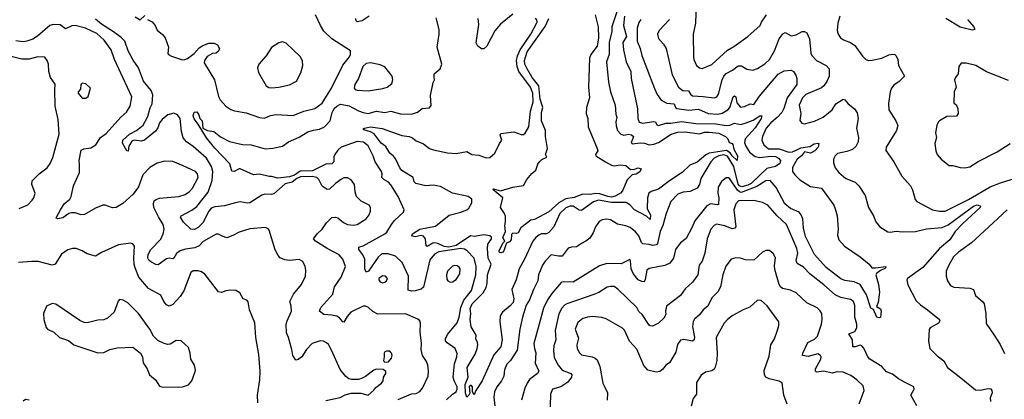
# Model space of a CAD drawing. Extents: x 1246230 to 1426786, y 660032 to 763141.
# Tile 335 of 566: x 1356986 to 1365151, y 693182 to 696335. Entities that reach past the tile are written whole.
import ezdxf

# ---------------------------------------------------------------- set-up
doc = ezdxf.new("R2010")
doc.units = 0

msp = doc.modelspace()

# ---------------------------------------------------------------- linework, layer by layer
at = {"layer": '0CON10XD'}
for points in [[(1361959.7, 696465), (1361897.9, 696275), (1361896.1, 696235), (1361874.3, 696145), (1361874.1, 696045.9), (1361853.3, 695985), (1361868.9, 695815), (1361884.6, 695734.6), (1361923.5, 695625), (1361930.6, 695550.6), (1361938.5, 695525), (1361930.4, 695485), (1361932.8, 695452.8), (1361943.1, 695415), (1361970, 695385), (1361995, 695376.3), (1362035, 695384.7), (1362059, 695379), (1362077.5, 695365), (1362071.7, 695348.3), (1362057.3, 695315), (1362064.8, 695304.8), (1362131.8, 695311.8), (1362168.8, 695308.8), (1362205.5, 695295.5), (1362245, 695300), (1362285, 695315.8), (1362388.2, 695385), (1362445, 695400.4), (1362505, 695401.9), (1362625, 695387.7), (1362665, 695399.1), (1362705, 695401.5), (1362785, 695391.5), (1362839.2, 695365), (1362858, 695345), (1362870, 695315), (1362895, 695306), (1362898.9, 695298.9), (1362908, 695258), (1362937.9, 695205), (1362935, 695166.2), (1362895, 695202.8), (1362878.8, 695228.8), (1362847.4, 695247.4), (1362704.7, 695225.3), (1362675, 695212.3), (1362605, 695152.3), (1362544.4, 695125.6), (1362480.8, 695065), (1362375, 694997.4), (1362284.3, 694925.7), (1362222, 694908), (1362204, 694895), (1362191.6, 694855), (1362189.7, 694765), (1362216.6, 694715), (1362215, 694676.2), (1362185, 694703.2), (1362085, 694755.3), (1362046.4, 694796.4), (1362015.2, 694815.2), (1361895, 694816.5), (1361785, 694835.7), (1361745, 694820.8), (1361645, 694751.2), (1361625, 694752.1), (1361575, 694785.2), (1361552, 694785), (1361515, 694772.3), (1361464.2, 694725), (1361415.5, 694615), (1361373.8, 694566.2), (1361355, 694555.3), (1361314.6, 694555.4), (1361291.2, 694545), (1361265.4, 694524.6), (1361241.9, 694495), (1361173.5, 694346.5), (1361128.8, 694265), (1361103.5, 694175), (1361067, 694095), (1361082.8, 694015), (1361077.4, 693985), (1361055, 693957.5), (1360989.4, 693905), (1360971.1, 693875), (1360967.7, 693825), (1360986.3, 693676.3), (1360975, 693618), (1360917.8, 693552.2), (1360821.9, 693335), (1360768.8, 693255), (1360755, 693220), (1360741.2, 693245), (1360740.8, 693285), (1360729.2, 693299.2), (1360714.6, 693285), (1360718.3, 693231.7), (1360712.1, 693215), (1360695, 693198.5), (1360682.9, 693232.9), (1360680.9, 693305), (1360705.6, 693365), (1360697.8, 693445), (1360762.7, 693557.3), (1360781.1, 693605), (1360785.3, 693635.3), (1360783.3, 693655), (1360768.9, 693685), (1360771.1, 693715), (1360730.4, 693785), (1360721.9, 693845), (1360726.7, 693895), (1360721.1, 693935), (1360738, 693975), (1360828.9, 694065), (1360855, 694110.4), (1360864.1, 694145), (1360865.5, 694215), (1360895.9, 694305), (1360871.6, 694355), (1360864.9, 694435.1), (1360869.8, 694470.2), (1360898.5, 694515), (1360898.8, 694528.8), (1360885, 694540), (1360835, 694546.7), (1360755.3, 694534.7), (1360725, 694539.8), (1360605, 694459.7), (1360545, 694445.3), (1360505, 694451.7), (1360455, 694477.1), (1360427.8, 694482.2), (1360411, 694479), (1360365, 694450.8), (1360357.3, 694457.3), (1360351.5, 694515), (1360335, 694536.5), (1360315, 694542.7), (1360265, 694531.9), (1360245, 694535.8), (1360238.1, 694545), (1360242.9, 694555), (1360305, 694596.2), (1360435, 694618.9), (1360548.4, 694711.6), (1360644.7, 694735.2), (1360694.3, 694755), (1360710.8, 694769.2), (1360735.4, 694814.6), (1360734.5, 694845), (1360705.8, 694865), (1360575, 694894.3), (1360475, 694948.8), (1360415, 694960.4), (1360355, 694955.8), (1360272, 694975), (1360258.8, 694988.8), (1360250.4, 695025), (1360155, 695081.7), (1360137.8, 695105), (1360105.7, 695175.7), (1360085, 695201.8), (1360055.6, 695225), (1360021.3, 695281.3), (1359985, 695308.9), (1359925.7, 695385.7), (1359895, 695402.8), (1359838.8, 695418.8), (1359832.5, 695425), (1359845, 695433.8), (1359895, 695445.6), (1359990.9, 695430.9), (1360155, 695372.5), (1360215, 695365.5), (1360245, 695352.2), (1360275, 695329.5), (1360335, 695303.1), (1360385, 695265.7), (1360417.5, 695255), (1360535, 695229.2), (1360605, 695224.2), (1360695, 695239.2), (1360735, 695216), (1360795, 695209.2), (1360855, 695188.6), (1360885, 695191.2), (1360925.8, 695225), (1360965, 695307.5), (1360985.8, 695334.2), (1360970.8, 695375), (1360975, 695390), (1361085, 695402), (1361145, 695381.5), (1361165, 695381.9), (1361177.7, 695392.3), (1361208.5, 695445), (1361222.1, 695575), (1361243.1, 695653.1), (1361240.8, 695725), (1361223.2, 695775), (1361124.3, 695905), (1361110.9, 695945), (1361104.8, 695994.8), (1361114.1, 696035), (1361137.6, 696085), (1361225, 696214), (1361277.9, 696315), (1361275, 696333.8), (1361265, 696347.1)], [(1362597.3, 696465), (1362589.5, 696305), (1362570, 696215), (1362573.2, 696023.2), (1362575.8, 696005), (1362600, 695955), (1362623.8, 695933.8), (1362645, 695930.4), (1362725, 695963.3), (1362855, 696082.2), (1362908.8, 696111.2), (1363024.6, 696195.4), (1363127.5, 696285), (1363137.1, 696315), (1363180, 696375)], [(1360125, 693180.6), (1360235, 693226.5), (1360275, 693230), (1360305, 693246), (1360325.4, 693274.6), (1360374.4, 693375), (1360377.1, 693415), (1360370, 693465), (1360358.6, 693495), (1360325.5, 693545), (1360315.5, 693595), (1360317.3, 693645), (1360307.1, 693742.9), (1360311.2, 693815), (1360303.3, 693835), (1360288.6, 693848.6), (1360185, 693890.5), (1359955, 693890), (1359915, 693910), (1359878.8, 693945), (1359855, 693954.4), (1359835, 693954.5), (1359733.3, 693905), (1359701.5, 693868.5), (1359675, 693821.4), (1359665, 693824.4), (1359637.2, 693857.3), (1359615, 693871.8), (1359575, 693881.9), (1359507.4, 693887.4), (1359473.8, 693915), (1359484, 693945), (1359581.9, 694055), (1359595.8, 694115), (1359653.3, 694195), (1359687.8, 694285), (1359666.7, 694345), (1359635, 694381.1), (1359534.8, 694434.8), (1359440, 694495), (1359423.8, 694515), (1359453.3, 694556.7), (1359495.7, 694595), (1359531.4, 694648.6), (1359575, 694690.8), (1359604.3, 694695.7), (1359625, 694689.2), (1359670.6, 694650.6), (1359705, 694634.4), (1359755, 694628.6), (1359785, 694632.9), (1359859.8, 694680.2), (1359884.3, 694715), (1359895.6, 694745), (1359894.2, 694774.2), (1359885, 694793.3), (1359817.9, 694827.9), (1359780, 694865), (1359769.2, 694905), (1359763.8, 694965), (1359733.8, 695005), (1359705, 695020.8), (1359675, 695022.5), (1359655, 695011.4), (1359605, 694974.2), (1359555, 694925.7), (1359537, 694923), (1359495, 694951.9), (1359468.1, 695008.1), (1359449.2, 695025), (1359411.3, 695031.3), (1359315, 695028.6), (1359285, 695014.8), (1359245.9, 694984.1), (1359187.9, 694972.1), (1359095, 694888.2), (1359075, 694882.7), (1359020, 694885), (1358995, 694877.8), (1358895, 694813.5), (1358875, 694810.5), (1358815, 694821.2), (1358775, 694814.6), (1358685, 694790), (1358605, 694781.1), (1358575, 694768.9), (1358553.9, 694745), (1358505, 694646.9), (1358465, 694607.5), (1358435, 694591.5), (1358406, 694595), (1358345, 694652), (1358320, 694695), (1358326.2, 694705), (1358415, 694753.5), (1358456.1, 694783.9), (1358548, 694902), (1358581.8, 694998.2), (1358588.7, 695075), (1358577.7, 695115), (1358535, 695184.5), (1358425, 695282.5), (1358370.7, 695320.7), (1358342.2, 695352.2), (1358327.3, 695407.3), (1358317.2, 695515), (1358295.4, 695545), (1358265, 695557.4), (1358215, 695545.4), (1358167.5, 695505), (1358145, 695479.2), (1358132.4, 695437.6), (1358111.6, 695408.4), (1358021.2, 695335), (1357995, 695324.3), (1357935, 695334.3), (1357915, 695324.3), (1357890, 695285), (1357885, 695243.8), (1357874.4, 695244.4), (1357840, 695310), (1357842.4, 695335), (1357897.5, 695385), (1357955, 695415.3), (1358010.4, 695459.6), (1358048.6, 695531.4), (1358068.6, 695601.4), (1358084.6, 695635), (1358090.7, 695709.3), (1358077.3, 695747.3), (1358011.8, 695825), (1357971.3, 695935), (1357927.8, 695997.8), (1357885.6, 696075), (1357859.5, 696155), (1357826.6, 696186.6), (1357765, 696234.7), (1357665, 696295.9), (1357615, 696337.7)], [(1357945, 696357.5), (1357985, 696332.5), (1358025, 696370)], [(1358046.7, 696336.7), (1358085, 696316.2), (1358108.6, 696285), (1358125, 696248.8), (1358170.9, 696210.9), (1358192.8, 696182.8), (1358221.5, 696105), (1358215.8, 696055), (1358221.2, 696045), (1358245, 696032.9), (1358335, 696002.2), (1358355, 696002.9), (1358377.2, 696012.7), (1358431.9, 696055), (1358475, 696101.9), (1358505, 696120.8), (1358555, 696140), (1358599.3, 696139.3), (1358626.7, 696126.7), (1358642.5, 696095), (1358635, 696073.3), (1358615, 696056.2), (1358585, 696052.5), (1358541.8, 696028.2), (1358517.9, 695995), (1358516.9, 695975), (1358601.5, 695835), (1358635.5, 695695.5), (1358647.6, 695667.6), (1358695, 695616), (1358738.3, 695588.3), (1358767.3, 695577.3), (1358865, 695561.4), (1358975, 695521.4), (1359015, 695517.5), (1359065, 695538.6), (1359112.1, 695547.9), (1359255, 695540), (1359343.3, 695575), (1359432.6, 695597.4), (1359495, 695642), (1359571.9, 695765), (1359665, 695957.5), (1359722.5, 696025), (1359730, 696045), (1359730, 696075), (1359574, 696175), (1359508.1, 696238.1), (1359479.4, 696285), (1359438, 696375)], [(1360525, 693177.1), (1360575.4, 693224.6), (1360605, 693244.2), (1360615.4, 693265), (1360614.4, 693285), (1360587.9, 693335), (1360581.8, 693365), (1360592.8, 693477.2), (1360612.5, 693535), (1360613.2, 693563.2), (1360598.1, 693605), (1360530.9, 693650.9), (1360517.8, 693667.8), (1360516.5, 693685), (1360535, 693721.4), (1360613.4, 693816.6), (1360630, 693865), (1360644.7, 693945), (1360669.3, 694005), (1360732.8, 694085), (1360769.1, 694215), (1360772.7, 694285), (1360755.3, 694355.3), (1360697.5, 694415), (1360675, 694430), (1360644.3, 694434.3), (1360462.6, 694407.4), (1360425, 694387.9), (1360388.4, 694341.6), (1360336.1, 694113.9), (1360315, 694096.9), (1360265, 694081.5), (1360235, 694079.4), (1360208.3, 694088.3), (1360211.8, 694205), (1360158.9, 694318.9), (1360101.5, 694371.5), (1360041.1, 694391.1), (1359990.7, 694389.3), (1359959, 694361), (1359880, 694245), (1359858.8, 694238.8), (1359848.9, 694265), (1359849.1, 694345), (1359832, 694382), (1359798.9, 694425), (1359800, 694445), (1359835, 694456.5), (1360015, 694555.5), (1360030.1, 694569.9), (1360069.2, 694635), (1360093.6, 694666.4), (1360170, 694735), (1360173.8, 694755), (1360123.5, 694865), (1360063.6, 694963.6), (1360045, 694986), (1360006.8, 695006.8), (1359988.8, 695025), (1359992.5, 695055), (1359986.9, 695075), (1359933.6, 695155), (1359916.8, 695205), (1359875.7, 695285.7), (1359837.8, 695317.8), (1359785, 695322.3), (1359653.3, 695275), (1359625, 695251.5), (1359598.8, 695215), (1359592.5, 695195), (1359592.1, 695155), (1359575, 695137.5), (1359525, 695133.3), (1359415, 695079.6), (1359312.2, 695077.8), (1359265, 695044.5), (1359225, 695028.8), (1359127.4, 695017.4), (1359075, 695031.6), (1359055, 695031.3), (1358975, 695051.7), (1358925, 695047.1), (1358815, 695095.5), (1358805, 695095.6), (1358765, 695072.5), (1358745.5, 695075.5), (1358728.5, 695138.5), (1358605, 695266.7), (1358534.7, 695354.7), (1358466.4, 695466.4), (1358431.8, 695511.8), (1358424.6, 695535.4), (1358433.1, 695566.9), (1358455, 695570), (1358473.1, 695545), (1358480, 695515), (1358500.6, 695495), (1358503.9, 695433.9), (1358545, 695414), (1358595, 695406.2), (1358650.3, 695360.3), (1358725, 695324.2), (1358835, 695298.6), (1358905.9, 695295.9), (1359022.7, 695262.7), (1359085, 695268.8), (1359165, 695283.8), (1359215, 695321.2), (1359305, 695360), (1359375, 695402.5), (1359422.1, 695417.9), (1359471.2, 695425), (1359515, 695445.3), (1359562.3, 695495), (1359578.1, 695565), (1359595, 695597.5), (1359615, 695616.2), (1359647.1, 695632.9), (1359718.6, 695618.6), (1359795, 695577.2), (1359835, 695562.5), (1359875, 695556.5), (1359945, 695573.9), (1360015, 695564), (1360065, 695575.4), (1360145, 695553.6), (1360235, 695550), (1360283.8, 695566.2), (1360325, 695597.5), (1360385, 695603.3), (1360398.3, 695621.7), (1360392.5, 695705), (1360415.8, 695814.2), (1360426.2, 695835), (1360424, 695856), (1360424.3, 695885.7), (1360473, 695927), (1360486.7, 695965), (1360448.1, 696105), (1360465.6, 696215), (1360464.3, 696254.3), (1360440.5, 696350.5)], [(1359885, 696363.8), (1359825, 696326.2), (1359785, 696317.5), (1359777.5, 696325), (1359772.5, 696345)], [(1361075, 696379.2), (1360972.2, 696297.8), (1360927.6, 696242.4), (1360860, 696115), (1360835, 696093.3), (1360815, 696093.3), (1360785, 696113.3), (1360771.2, 696141.2), (1360794.4, 696295), (1360788.5, 696345)], [(1361757.9, 696375), (1361783.3, 696275), (1361787.5, 696185), (1361774.3, 696115.7), (1361723.6, 696046.4), (1361711.6, 696015), (1361703.4, 695775), (1361711.1, 695685), (1361686.2, 695605), (1361683.5, 695555), (1361697, 695513), (1361699.6, 695445), (1361776, 695264), (1361780, 695245), (1361760, 695215), (1361763.8, 695205), (1361844, 695154), (1361895, 695126), (1361915, 695122), (1361965, 695130), (1362012.3, 695122.3), (1362051.7, 695091.7), (1362085, 695093.5), (1362115, 695105.5), (1362140, 695095), (1362128.6, 695071.4), (1362097.8, 695052.2), (1362066.7, 695045), (1362025, 695003.3), (1361985, 694913.3), (1361968.8, 694895), (1361925, 694869.8), (1361895, 694861.5), (1361864.5, 694865), (1361797.3, 694887.3), (1361765, 694890.2), (1361715, 694881.7), (1361655.3, 694884.7), (1361585, 694858.2), (1361515, 694847.6), (1361457.2, 694812.8), (1361375, 694740), (1361255, 694676.2), (1361225, 694668.8), (1361143.3, 694605), (1361120, 694565), (1361105, 694560), (1361075, 694562.5), (1361065, 694550), (1361062.7, 694507.3), (1361049.4, 694490.6), (1361022, 694478), (1361014.2, 694455.8), (1361002, 694415), (1360992, 694405), (1360975, 694397.1), (1360965, 694402), (1360961.9, 694415), (1360992.5, 694477.5), (1361008.8, 694495), (1360993.3, 694525), (1361014, 694575), (1361009.5, 694625), (1361015.6, 694655), (1361013.8, 694703.8), (1361006.2, 694726.2), (1360974.2, 694775), (1360993.8, 694855), (1360911.2, 694925), (1360915, 694930), (1360973.3, 694913.3), (1361075, 694942.5), (1361165, 694958.6), (1361191.9, 695008.1), (1361232.5, 695057.5), (1361265.3, 695085), (1361283.1, 695135), (1361297.1, 695155), (1361316.1, 695173.9), (1361357.5, 695192.5), (1361345.6, 695215.6), (1361362.4, 695265), (1361346.2, 695365), (1361346.2, 695415), (1361313.2, 695495), (1361314.5, 695565), (1361324.9, 695605), (1361302.5, 695675), (1361291.8, 695785), (1361235.7, 695855), (1361193.7, 695925), (1361174.2, 695965), (1361171.9, 695995), (1361195, 696068.9), (1361345, 696276.9), (1361375.2, 696345)], [(1362136.9, 696335), (1362119.5, 696310.5), (1362106.9, 696265), (1362106.2, 696155), (1362131.8, 696095), (1362145, 696036.7), (1362251.7, 695761.7), (1362272.5, 695712.5), (1362306.9, 695666.9), (1362352.1, 695642.1), (1362415, 695636.2), (1362423.8, 695605), (1362435, 695598), (1362534.2, 695584.2), (1362615, 695591.9), (1362695, 695556.3), (1362775, 695550.7), (1362812.1, 695557.9), (1362859.6, 695585), (1362874.3, 695605.7), (1362903.5, 695695), (1362915, 695700.8), (1362923.8, 695695), (1362933.3, 695645), (1362965, 695608), (1362997.6, 695612.4), (1363045, 695636.7), (1363075, 695631.4), (1363120.6, 695699.4), (1363275, 695880.8), (1363325, 695908.5), (1363385, 695915.6), (1363404, 695905), (1363423.4, 695873.4), (1363432.2, 695845), (1363431.1, 695795), (1363350, 695685), (1363323.3, 695596.7), (1363306.9, 695563.1), (1363269, 695521), (1363215, 695477.7), (1363177.8, 695435), (1363145.3, 695365), (1363140.7, 695335), (1363156.2, 695295), (1363195, 695263.3), (1363285, 695262.3), (1363365, 695235.3), (1363395, 695237.9), (1363425, 695250), (1363465, 695270), (1363537.6, 695282.4), (1363575, 695304.7), (1363605, 695310), (1363613.8, 695305), (1363607.1, 695275), (1363581.5, 695245), (1363545, 695226.9), (1363495, 695236.7), (1363469.1, 695205), (1363434.1, 695175.9), (1363394, 695106), (1363396.2, 695075), (1363415, 695045.9), (1363455.9, 695005), (1363545, 694949.6), (1363635.7, 694935.7), (1363736.4, 694795), (1363750, 694765), (1363765.5, 694705.5), (1363772.9, 694595), (1363768.5, 694545), (1363778.1, 694505), (1363825, 694452.9), (1363956.4, 694366.4), (1364031.2, 694305), (1364054, 694275), (1364084.1, 694274.1), (1364170, 694285), (1364165, 694272), (1364125, 694251.4), (1364092.5, 694227.5), (1364086, 694215), (1364108.1, 694135), (1364117, 694073), (1364106.7, 693985), (1364091.7, 693951.7), (1364124.3, 693934.3), (1364130, 693915), (1364125, 693861.2), (1364115, 693857.5), (1364094.4, 693864.4), (1364067, 693927), (1364045, 693940), (1364008.5, 694048.5), (1363956.9, 694135), (1363905, 694156.8), (1363827.6, 694167.6), (1363795, 694181.1), (1363675, 694275.3), (1363577.5, 694385), (1363501.9, 694535), (1363487.2, 694602.8), (1363480.6, 694679.4), (1363466.2, 694715), (1363449.3, 694735), (1363377.2, 694767.2), (1363331.6, 694805), (1363260.1, 694940.1), (1363208.8, 694998.8), (1363175, 694996.7), (1363099.7, 694950.3), (1362969.7, 694899.7), (1362955, 694904.9), (1362940, 694920), (1362875, 695011.8), (1362865, 695020), (1362845, 695020.6), (1362805, 694991.1), (1362779.2, 694945), (1362775.7, 694895), (1362785.2, 694854.8), (1362780, 694800), (1362774.1, 694795.9), (1362715, 694806.2), (1362685, 694790), (1362585.4, 694664.6), (1362560.9, 694605), (1362512, 694518), (1362465, 694482.5), (1362438.6, 694445), (1362424.5, 694425), (1362407.1, 694352.9), (1362376.9, 694313.1), (1362335, 694292.9), (1362205, 694267.1), (1362188, 694255), (1362174.4, 694175.6), (1362165, 694158.8), (1362145, 694159.2), (1362115, 694174.3), (1362075, 694227.5), (1362056, 694265), (1362051.4, 694331.4), (1362045, 694343.8), (1361973.1, 694306.9), (1361855, 694308.5), (1361795, 694290), (1361575.4, 694154.6), (1361495, 694158.5), (1361477.8, 694152.2), (1361398.2, 694061.8), (1361362.4, 694007.6), (1361331.2, 693938.8), (1361293.1, 693806.9), (1361250.4, 693645), (1361254.4, 693605), (1361266.9, 693566.9), (1361262.2, 693482.2), (1361290, 693415), (1361281.4, 693395), (1361215, 693345.6), (1361194.3, 693315.7), (1361176.2, 693275), (1361147.1, 693175)], [(1362001.3, 696365), (1361994.2, 696285), (1362017, 696195), (1361988.7, 696145), (1361993.2, 696085), (1362014.6, 695985), (1362053.1, 695905), (1362056.8, 695845), (1362110.9, 695595), (1362112.7, 695515), (1362123.5, 695483.5), (1362155, 695474.7), (1362245, 695490), (1362257.5, 695485), (1362270.4, 695460.4), (1362285, 695455.6), (1362344.1, 695475.9), (1362385, 695475.2), (1362475, 695488.6), (1362593.2, 695473.2), (1362759.2, 695469.3), (1362845.2, 695454.8), (1362875, 695457.6), (1362915, 695475.7), (1362965, 695463.3), (1363003.8, 695473.8), (1363069.1, 695500.9), (1363125, 695535.4), (1363140, 695535), (1363134.4, 695515), (1363085, 695435.3), (1363003.5, 695345), (1362998.2, 695315), (1363005, 695289.2), (1363038.9, 695235), (1363085, 695198.8), (1363125, 695189.4), (1363215, 695201.2), (1363255, 695198.7), (1363279.4, 695185), (1363296.5, 695166.5), (1363289.2, 695140.8), (1363254, 695115), (1363181.5, 695098.5), (1363052.2, 694975), (1363025, 694959.9), (1362975, 694945.1), (1362955, 694953.9), (1362945, 694967.8), (1362909.8, 695115), (1362855, 695201.5), (1362825, 695211.4), (1362785, 695204.9), (1362744.1, 695185), (1362718.2, 695155), (1362633.5, 695016.5), (1362622.7, 694965), (1362604.8, 694935.2), (1362545, 694908.8), (1362488.1, 694901.9), (1362445, 694885.6), (1362385, 694824), (1362346.7, 694725), (1362320.7, 694625), (1362298.9, 694575), (1362276.2, 694475), (1362266.3, 694463.7), (1362235, 694458.5), (1362205, 694468.8), (1362155, 694472.9), (1362142.7, 694485), (1362120, 694540), (1362092.7, 694572.7), (1362048.9, 694608.9), (1362013.6, 694623.6), (1361945, 694636.5), (1361885, 694671.1), (1361855, 694678.5), (1361816.9, 694673.1), (1361792.4, 694657.6), (1361762.2, 694615), (1361742.5, 694565), (1361715, 694521.2), (1361681.2, 694495), (1361645, 694476.7)], [(1362374.7, 696335.3), (1362288.6, 696245), (1362274.3, 696215), (1362285, 696178.8), (1362325, 696132), (1362346.7, 696095), (1362397.7, 695877.7), (1362450.6, 695775), (1362485, 695746.5), (1362532.4, 695742.4), (1362548.1, 695715), (1362565, 695702.9), (1362654.5, 695695.5), (1362745, 695684.4), (1362768.6, 695695), (1362780.9, 695715), (1362812.2, 695835), (1362826, 695865), (1362845, 695887.5), (1362896.5, 695915), (1362945, 695951.5), (1362972.6, 695952.6), (1363015, 695924.3), (1363065, 695916.2), (1363105, 695929.2), (1363165, 695969.1), (1363204.6, 696005), (1363246.5, 696075), (1363285, 696175.6), (1363315, 696217.5), (1363335, 696227.1), (1363385, 696199.4), (1363425, 696210), (1363475, 696236.7), (1363495, 696237.5), (1363515, 696225.8), (1363536.7, 696175), (1363547.8, 696057.8), (1363555, 696036), (1363595, 695995.8), (1363675, 695953.8), (1363698.8, 695925), (1363699.2, 695865), (1363679.6, 695820.4)], [(1363787.5, 696365), (1363770, 696305), (1363765.9, 696245.9), (1363774, 696215), (1363794, 696185), (1363816.8, 696166.8), (1363875.5, 696145.5), (1363910.7, 696120.7), (1363975, 696032), (1364002, 696005), (1364025, 695996.9), (1364055, 695998.5), (1364135, 696014.5), (1364195, 696043.1), (1364225, 696048.1), (1364244.3, 696044.3), (1364256, 696035), (1364269.4, 696005), (1364274.4, 695955), (1364323.8, 695865), (1364278.8, 695821.2), (1364235, 695791.2), (1364215, 695766.7), (1364204.2, 695734.2), (1364192.2, 695637.8), (1364194.4, 695585), (1364250.6, 695495), (1364267.5, 695455), (1364258, 695415), (1364172.5, 695275), (1364167.7, 695247.7), (1364235.3, 695155.3), (1364300.6, 695035), (1364373.7, 694953.7), (1364390.3, 694920.3), (1364411.2, 694841.2), (1364425, 694823.8), (1364555.6, 694755.6), (1364615, 694743.6), (1364660, 694745), (1364855, 694842.5), (1365035, 694946.9), (1365118.6, 694978.6), (1365342.1, 695047.9)], [(1364845, 696337.1), (1364900, 696275), (1364906.2, 696253.8), (1364885, 696248), (1364785, 696273.3), (1364665.3, 696345.3)], [(1358341.8, 695121.8), (1358255, 695156.9), (1358189.1, 695159.1), (1358127.4, 695142.6), (1358065, 695106.7), (1358008.1, 695045), (1357972.4, 694947.6), (1357926.2, 694885), (1357841.1, 694808.9), (1357785, 694774.2), (1357755, 694770.8), (1357695, 694794), (1357675, 694794), (1357615, 694770), (1357525, 694715.6), (1357495, 694713.1), (1357445, 694729.4), (1357415, 694731.1), (1357395, 694725.5), (1357345, 694689.6), (1357301.4, 694681.4), (1357290, 694685), (1357292, 694695), (1357325, 694756), (1357356, 694804), (1357400.8, 694845), (1357413.1, 694865), (1357433.5, 694955), (1357482.9, 695065), (1357482.1, 695132.1), (1357478.9, 695165), (1357495, 695250), (1357517.7, 695262.3), (1357575, 695270), (1357618.8, 695295), (1357656, 695355), (1357702, 695388), (1357824.2, 695525), (1357873, 695567), (1357902, 695615), (1357916, 695695), (1357772.5, 696005), (1357746.2, 696085), (1357687.6, 696165), (1357625, 696220), (1357532, 696265), (1357445, 696287.3), (1357417.7, 696282.3), (1357365, 696259.4), (1357322.2, 696292.2), (1357265.7, 696294.3), (1357235, 696287.5), (1357135, 696196.9), (1357095, 696173.2), (1357045, 696155.5), (1357015, 696151.8), (1356955, 696158.9)], [(1359075, 695768.1), (1359135, 695773.9), (1359225, 695793.1), (1359282.5, 695825), (1359317.4, 695892.6), (1359334.3, 695955), (1359331.2, 695991.2), (1359314, 696025), (1359195, 696140), (1359165, 696151.2), (1359135, 696143.3), (1359075, 696102.5), (1359031.2, 696035), (1358970, 695965), (1358958.8, 695935), (1358966.2, 695895), (1359031.2, 695785), (1359052.2, 695772.2), (1359075, 695768.1)], [(1356983.2, 694766.8), (1357055, 694796), (1357090, 694835), (1357103.9, 694856.1), (1357113.8, 694895), (1357087.5, 694965), (1357090, 694995), (1357148.8, 695055), (1357213.8, 695105), (1357239.7, 695140.3), (1357260.9, 695189.1), (1357314.5, 695385), (1357304.4, 695505), (1357280, 695615), (1357277, 695753), (1357279.3, 695799.3), (1357243.1, 695853.1), (1357227.5, 695905), (1357223.8, 695965), (1357213.3, 695995), (1357195, 696022.5), (1357136.4, 696026.4), (1357065, 696006.2), (1357005, 696006), (1356915, 696028)], [(1359875, 695744.4), (1359997.2, 695762.8), (1360033.3, 695775), (1360071.2, 695805), (1360081.2, 695835), (1360076, 695865), (1360015, 695942), (1359975, 695960), (1359895, 695976), (1359858.3, 695971.7), (1359832.5, 695945), (1359795.8, 695845), (1359766.2, 695795), (1359761.2, 695765), (1359767.5, 695755), (1359785, 695748), (1359875, 695744.4)], [(1365185, 695830), (1365005, 695900.8), (1364915, 695953.8), (1364835, 695974), (1364795, 695974), (1364773.5, 695945), (1364770, 695885), (1364746, 695855), (1364739.4, 695835), (1364751.2, 695775), (1364736.2, 695735), (1364732.5, 695645), (1364753.6, 695623.6), (1364766.2, 695595), (1364768.8, 695555), (1364755, 695532.5), (1364675, 695529.2), (1364615, 695494.4), (1364604.4, 695485), (1364592.7, 695457.3), (1364579.5, 695395), (1364588.6, 695355), (1364575.6, 695305), (1364583.3, 695245), (1364593.9, 695213.9), (1364627.5, 695175), (1364695, 695122.5), (1364725, 695122.5), (1364785, 695106.2), (1364825, 695104), (1364865, 695113.8), (1364933.6, 695156.4), (1365091.7, 695238.3), (1365201.2, 695305)], [(1357535, 695682.5), (1357553.6, 695696.4), (1357572.5, 695765), (1357535, 695802.5), (1357505, 695806.7), (1357492.5, 695795), (1357491.7, 695758.3), (1357470, 695735), (1357470, 695725), (1357503.9, 695683.9), (1357535, 695682.5)], [(1363679.6, 695820.4), (1363655.3, 695784.7), (1363635, 695767.3), (1363505, 695714.4), (1363478.5, 695685), (1363450, 695625), (1363463.1, 695555), (1363456.2, 695496.2), (1363472.5, 695475), (1363495, 695470.8), (1363578.1, 695491.9), (1363650, 695525), (1363722.9, 695585), (1363755, 695635.7), (1363815, 695675.8), (1363830.3, 695670.3), (1363855.8, 695635), (1363909.5, 695595), (1363930, 695560), (1363940.4, 695515), (1363925.6, 695435), (1363943.1, 695355), (1363939.1, 695320.9), (1363919.1, 695280.9), (1363892.9, 695257.1), (1363845, 695239.2), (1363767.9, 695222.1), (1363748, 695205), (1363734, 695175), (1363733.9, 695146.1), (1363748, 695105), (1363778, 695065), (1363838, 695015), (1363913.8, 694985), (1363945.5, 694955.5), (1363998.6, 694875), (1364026, 694775), (1364066.7, 694706.7), (1364085.7, 694655), (1364119.2, 694615), (1364185, 694573.1), (1364205, 694568.6), (1364255, 694578), (1364305, 694572.3), (1364415, 694575.4), (1364505, 694596.9), (1364635, 694607.5), (1364685, 694630), (1364896.3, 694785), (1364925, 694796), (1364949.3, 694789.3), (1364953.6, 694785), (1364950, 694775), (1364807.8, 694642.2), (1364745, 694575.6), (1364698.4, 694505), (1364613.5, 694435), (1364475, 694276.2), (1364349.2, 694185), (1364344.4, 694175), (1364352.4, 694132.4), (1364420.7, 694000.7), (1364455.7, 693965.7), (1364515.8, 693925.8), (1364613.3, 693845), (1364618, 693835), (1364606.2, 693815), (1364536.7, 693775), (1364528.3, 693761.7), (1364523.8, 693665), (1364533.3, 693605), (1364595, 693542), (1364650.9, 693500.9), (1364681.4, 693445), (1364790.9, 693360.9), (1364911.7, 693261.7), (1364955, 693257.3), (1365015, 693271.4), (1365039.2, 693269.2), (1365048.8, 693255), (1365050.8, 693235), (1365034.2, 693195), (1365036, 693165)], [(1359525, 693171.2), (1359645, 693196.2), (1359685, 693218.8), (1359735, 693232.5), (1359815, 693233.3), (1359875, 693217.5), (1359921.7, 693258.3), (1359938.8, 693281.2), (1359988, 693315), (1360000, 693335), (1360003.3, 693365), (1360022.5, 693395), (1360022.5, 693412.5), (1360000, 693430), (1359945, 693433.3), (1359922.5, 693425), (1359855, 693372), (1359825, 693356.7), (1359795, 693346.7), (1359737, 693347), (1359715, 693353.3), (1359691.4, 693371.4), (1359645, 693430), (1359575, 693583.8), (1359546.3, 693636.3), (1359530.7, 693650.7), (1359505, 693664.4), (1359477.6, 693667.6), (1359412.5, 693645), (1359363.3, 693595), (1359325, 693536), (1359295, 693513.8), (1359275, 693507.5), (1359252.5, 693545), (1359244.3, 693595), (1359214.3, 693695), (1359200, 693735), (1359196.2, 693805), (1359203.5, 693835), (1359239.6, 693915), (1359237.8, 693955), (1359225.6, 693995), (1359255.7, 694055), (1359324.3, 694135), (1359355.6, 694204.4), (1359360, 694255), (1359354, 694285), (1359335, 694326.7), (1359305, 694342), (1359225, 694334.2), (1359185, 694340.8), (1359145, 694356), (1359128.6, 694375), (1359105, 694423.3), (1359055.9, 694585.9), (1359047.3, 694597.3), (1359025, 694607.5), (1358893.4, 694596.6), (1358805, 694569.4), (1358755, 694541.4), (1358705, 694524), (1358665, 694536), (1358635, 694554), (1358615, 694554.3), (1358508.1, 694491.9), (1358473.3, 694456.7), (1358439.4, 694440.6), (1358361, 694429), (1358317.5, 694415), (1358287.6, 694392.4), (1358265, 694354), (1358255, 694349.2), (1358225, 694354.5), (1358205, 694349.1), (1358135, 694300), (1358115, 694301.9), (1358073.3, 694323.3), (1358056.7, 694336.7), (1358048.5, 694355), (1358052.3, 694385), (1358073.3, 694425), (1358158, 694512), (1358176.9, 694555), (1358185.4, 694595), (1358175.5, 694635), (1358136, 694696), (1358099.6, 694775), (1358095.5, 694804.5), (1358101.2, 694828.8), (1358117.8, 694842.2), (1358146.9, 694853.1), (1358305, 694865.8), (1358357.2, 694882.8), (1358393.4, 694906.6), (1358419.6, 694935), (1358465, 695023.8), (1358461.5, 695055), (1358443.1, 695075), (1358341.8, 695121.8)], [(1364425, 693126.7), (1364376.2, 693215), (1364404, 693265), (1364402.5, 693285), (1364325, 693324.2), (1364273.1, 693353.1), (1364225, 693391.7), (1364175, 693410.8), (1364134.4, 693455), (1364035, 693516.6), (1364018.8, 693535), (1363985.8, 693605.8), (1363970, 693625), (1363955, 693630.9), (1363915, 693616.5), (1363895, 693618), (1363891.6, 693675), (1363862, 693725), (1363912.5, 693745), (1363927.8, 693775), (1363927.5, 693805), (1363911.5, 693865), (1363910.9, 693960.9), (1363900.6, 693995), (1363875, 694012.2), (1363795, 694026.2), (1363748.3, 694048.3), (1363655, 694133.3), (1363541.2, 694221.2), (1363485, 694279.4), (1363435, 694309.4), (1363424.1, 694334.1), (1363439.6, 694395), (1363431.2, 694435), (1363345, 694634.2), (1363266.9, 694706.9), (1363190, 694795), (1363147.4, 694817.4), (1363075, 694833.8), (1362948.5, 694831.5), (1362925, 694806.2), (1362909.2, 694755), (1362925.7, 694614.3), (1362916.7, 694603.3), (1362895, 694598.2), (1362832.6, 694622.6), (1362765, 694635.4), (1362745, 694624.5), (1362717.3, 694595), (1362688.5, 694515), (1362667.5, 694395), (1362645, 694328.8), (1362621.9, 694295), (1362608.6, 694215), (1362565.6, 694155), (1362505, 694098.1), (1362465, 694044.4), (1362350, 693955), (1362342, 693915), (1362344, 693885), (1362328, 693855), (1362285, 693814.2), (1362235, 693790), (1362215, 693791.2), (1362205, 693798.8), (1362148.5, 693885), (1362121, 693911), (1362105, 693945.5), (1361947.4, 694097.4), (1361915, 694117.5), (1361885, 694120), (1361857.2, 694112.8), (1361789.8, 694070.2), (1361748.3, 694051.7), (1361524, 693975), (1361505, 693964.4), (1361481.3, 693938.7), (1361457.9, 693892.1), (1361427.2, 693752.8), (1361432.7, 693675), (1361415.5, 693625), (1361412.8, 693587.2), (1361419.5, 693529.5), (1361450.4, 693465), (1361485.6, 693425), (1361555.4, 693395.4), (1361564.2, 693384.2), (1361561.4, 693365), (1361531.4, 693325), (1361475, 693285.5), (1361405, 693265.7), (1361389.2, 693225), (1361381.5, 693035)], [(1365175, 694756.5), (1364985, 694576.9), (1364879.2, 694480.8), (1364772, 694405), (1364730.8, 694365), (1364690, 694295), (1364670, 694245), (1364668, 694205), (1364679.2, 694165), (1364705, 694128), (1364733.8, 694113.8), (1364865, 694104.3), (1364896.2, 694095), (1364913.2, 694043.2), (1364972.6, 693992.6), (1364984.3, 693975), (1364998.8, 693895), (1365000.9, 693810.9), (1365068, 693715), (1365117.1, 693637.1), (1365153.4, 693563.4)], [(1358961.7, 693151.7), (1358959.2, 693215), (1358977, 693343), (1358980, 693415), (1358970.6, 693555), (1358945.6, 693695), (1358936.1, 693816.1), (1358892.5, 693925), (1358880.7, 693990.7), (1358870, 694005), (1358840, 694015), (1358812.5, 694065), (1358780, 694085), (1358735, 694088.8), (1358695, 694083.3), (1358660.7, 694069.3), (1358635, 694073.3), (1358522.1, 694222.1), (1358495, 694240), (1358465, 694250), (1358425, 694250), (1358405, 694233.8), (1358346.9, 694083.1), (1358317.1, 694035), (1358255, 693970), (1358225, 693955.6), (1358205, 693965.6), (1358181.5, 693995), (1358156.6, 694046.6), (1358055, 694101.9), (1357973.8, 694195), (1357943.1, 694273.1), (1357936.7, 694305), (1357933.3, 694355), (1357939.2, 694455), (1357925, 694473.8), (1357905, 694480), (1357804.5, 694465.5), (1357665, 694400), (1357615, 694369.5), (1357545, 694390), (1357505, 694416), (1357455, 694433.8), (1357425, 694433.8), (1357385, 694423.8), (1357334.1, 694385.9), (1357280, 694305), (1357255, 694296.2), (1357140, 694325), (1357087, 694327), (1356975, 694318.1)], [(1361645, 694476.7), (1361605, 694449.4), (1361563.6, 694446.4), (1361535, 694436.9), (1361485, 694371.9), (1361455, 694370.4), (1361395, 694381.9), (1361345, 694328.6), (1361322.5, 694295), (1361289.6, 694215), (1361281.8, 694165), (1361246, 694094), (1361215, 694009.2), (1361186.8, 693965), (1361155.5, 693865), (1361134.6, 693765), (1361110.8, 693589.2), (1361057.5, 693505), (1361025.5, 693475), (1361007, 693427), (1361000, 693375), (1360982.7, 693335), (1360944, 693285), (1360924.7, 693245), (1360918.9, 693198.9), (1360927.3, 693127.3)], [(1363947.5, 693145), (1363990, 693255), (1363980, 693295), (1363928.8, 693345), (1363879.3, 693379.3), (1363815, 693408.6), (1363765, 693408.9), (1363725, 693398.8), (1363655, 693414.6), (1363595, 693406), (1363586.9, 693416.9), (1363585.6, 693435), (1363630, 693515), (1363633.6, 693533.6), (1363627.5, 693545), (1363605, 693558.8), (1363525, 693536.4), (1363478.8, 693545), (1363479.4, 693565), (1363521.1, 693655), (1363578.7, 693681.3), (1363601.8, 693705), (1363635.6, 693805), (1363641.9, 693845), (1363638.1, 693895), (1363625, 693918), (1363600.3, 693940.3), (1363513.7, 693983.7), (1363425, 694066.7), (1363377, 694087), (1363310.8, 694100.8), (1363295.6, 694115), (1363285, 694136.7), (1363249.3, 694259.3), (1363246.8, 694293.2), (1363254, 694356), (1363235, 694393.8), (1363205, 694418), (1363175, 694418), (1363145, 694404.2), (1363075, 694338.6), (1363005, 694341.1), (1362965, 694354.4), (1362925, 694358.1), (1362885, 694346), (1362841.7, 694288.3), (1362817.9, 694215), (1362797.5, 694115), (1362776, 694074), (1362725, 694024), (1362692.9, 693955), (1362655, 693924.3), (1362625, 693884.2), (1362583.2, 693846.8), (1362572.4, 693827.6), (1362565.5, 693785), (1362583.3, 693696.7), (1362580, 693675), (1362564.5, 693665.5), (1362495, 693679.5), (1362465.6, 693674.4), (1362442.4, 693637.6), (1362426.5, 693573.5), (1362403, 693533), (1362374.2, 693485.8), (1362343.8, 693465), (1362318.3, 693431.7), (1362295, 693413.8), (1362265, 693406.7), (1362194.2, 693424.2), (1362163, 693463), (1362105, 693598.8), (1362044.5, 693664.5), (1362001.8, 693755), (1361985, 693773.5), (1361849.3, 693849.3), (1361815, 693861.8), (1361735, 693869.3), (1361694.6, 693865.4), (1361655, 693853.1), (1361615, 693820), (1361592.2, 693765), (1361619.5, 693689.5), (1361607.3, 693635), (1361610, 693605), (1361627.8, 693567.8), (1361645, 693551.5), (1361735, 693534.6), (1361758.6, 693525), (1361775, 693510), (1361797.5, 693455), (1361822.9, 693315), (1361832.9, 693292.9), (1361861.9, 693235), (1361857.5, 693175)], [(1360555, 694154), (1360575, 694158), (1360605, 694176), (1360635, 694223.8), (1360639.4, 694265), (1360630.7, 694280.7), (1360615, 694291.4), (1360595, 694294.3), (1360575, 694288.6), (1360534.3, 694245), (1360525.8, 694215.8), (1360528.3, 694178.3), (1360536.2, 694165), (1360555, 694154)], [(1359995, 694150), (1360015, 694154.4), (1360028.8, 694165), (1360036.2, 694185), (1360018.8, 694205), (1359995, 694207.1), (1359965, 694186.2), (1359963.5, 694175), (1359975, 694156.9), (1359995, 694150)], [(1358305, 693283.8), (1358335, 693286.2), (1358385, 693303.3), (1358413.3, 693335), (1358440, 693405), (1358443.3, 693425), (1358436.2, 693465), (1358406.1, 693516.1), (1358400, 693565), (1358385, 693612.5), (1358325, 693666.2), (1358285, 693670), (1358235, 693641.2), (1358215, 693638), (1358185, 693644.2), (1358130.9, 693670.9), (1358095.6, 693705.6), (1358064.2, 693765), (1357970.8, 693895), (1357884.1, 693984.1), (1357843.9, 694003.9), (1357815, 694010), (1357804.1, 693995.9), (1357768.8, 693905), (1357714.3, 693855.7), (1357685, 693842.5), (1357635, 693840), (1357545, 693816.9), (1357520.7, 693820.7), (1357485, 693837.1), (1357285, 693971.2), (1357255, 693976.7), (1357207.5, 693955), (1357184, 693895), (1357187.5, 693845), (1357205, 693777.5), (1357217.5, 693765), (1357270.3, 693740.3), (1357315, 693694.4), (1357390.3, 693670.3), (1357435, 693633.6), (1357635, 693567.5), (1357685, 693571.8), (1357735, 693595.7), (1357795, 693610.8), (1357925, 693613.8), (1357988, 693565), (1358005.8, 693535), (1358009.4, 693485), (1358042, 693435), (1358063.8, 693385), (1358112.5, 693342.5), (1358145, 693292), (1358165.8, 693284.2), (1358305, 693283.8)], [(1363351.7, 693141.7), (1363324.4, 693215), (1363308.5, 693318.5), (1363285, 693332.5), (1363200.9, 693350.9), (1363175, 693366.2), (1363161.4, 693385), (1363159.7, 693420.3), (1363200.7, 693539.3), (1363216.6, 693633.4), (1363244.3, 693685), (1363270.8, 693755), (1363282, 693795), (1363281.2, 693825), (1363185, 693958), (1363135, 694003.8), (1363105, 694006.2), (1363041.7, 693948.3), (1362985, 693926), (1362895, 693873.8), (1362856, 693845), (1362828.6, 693815), (1362761.9, 693695), (1362771.5, 693565), (1362767.5, 693505), (1362755, 693450), (1362745, 693431.2), (1362725, 693418), (1362672.3, 693407.7), (1362636.4, 693383.6), (1362599.7, 693320.3), (1362598, 693225), (1362572, 693188), (1362555.8, 693125)], [(1360015, 693490), (1360045, 693492.5), (1360068.8, 693525), (1360076, 693546), (1360070, 693565), (1360055, 693582.5), (1360027, 693583), (1360015, 693577.5), (1360007.5, 693565), (1360010, 693535), (1360002.5, 693502.5), (1360015, 693490)], [(1357015, 693170), (1357035, 693182.5), (1357065, 693177.5)]]:
    msp.add_lwpolyline(points, dxfattribs=at)

doc.saveas('drawing.dxf')
